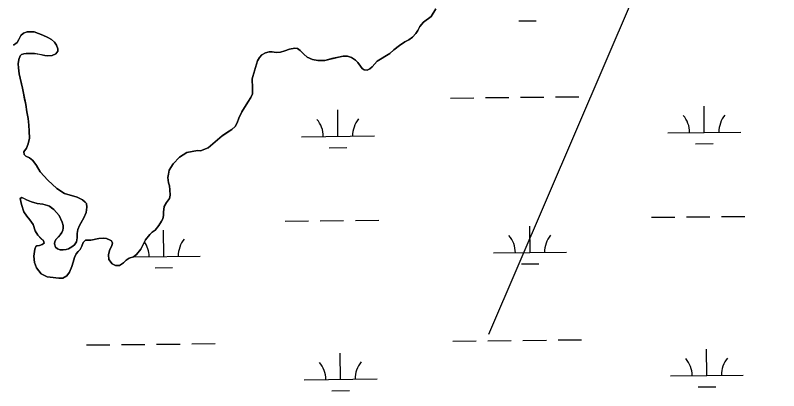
# Model space of a CAD drawing. Extents: x 3734862 to 3772949, y 391520 to 417239.
# Drawn here: x 3754818 to 3755864, y 411312 to 411826 of the extents above; entities that cross this region are included whole.
import ezdxf

# ---------------------------------------------------------------- set-up
doc = ezdxf.new("R2010")
doc.units = 0
doc.layers.add('V-TOPO-SHOR', color=7, linetype='Continuous')
doc.layers.add('V-WETL-SWMP', color=7, linetype='Continuous')

msp = doc.modelspace()

# ---------------------------------------------------------------- linework, layer by layer
at = {"layer": 'V-TOPO-SHOR'}
msp.add_line((3755863.9, 412314), (3755466.1, 411389.3), dxfattribs=at)
for points in [[(3755394.3, 411835), (3755387.9, 411824.6), (3755377.2, 411816.5), (3755372.3, 411810.8), (3755369.4, 411805.5), (3755366.5, 411801.2), (3755361.9, 411796.1), (3755357, 411792.7), (3755351.5, 411789.6), (3755344.1, 411784.8), (3755336.6, 411778.9), (3755330.9, 411773.8), (3755313.8, 411763.3), (3755306.8, 411755.5), (3755303.7, 411752.7), (3755300.2, 411750.9), (3755296.1, 411751.5), (3755293.1, 411753.4), (3755291, 411756.5), (3755287.2, 411761.6), (3755283.9, 411764.5), (3755278.4, 411768.2), (3755273.1, 411770.1), (3755267.2, 411770.1), (3755260.8, 411769), (3755251.6, 411766.8), (3755242, 411764.4), (3755232.6, 411764.4), (3755225.2, 411765.5), (3755217.9, 411768.8), (3755213.2, 411772.8), (3755208.1, 411777.7), (3755204.4, 411780.8), (3755200.9, 411781.2), (3755193.6, 411779.7), (3755187, 411777.4), (3755181.3, 411775.6), (3755175.1, 411775.3), (3755170, 411776.3), (3755165.9, 411775.9), (3755160.6, 411774.6), (3755155.9, 411772.1), (3755152.4, 411768.3), (3755149.9, 411763.8), (3755145.7, 411750.1), (3755142.3, 411739.1), (3755142.7, 411726.2), (3755142.8, 411718.6), (3755140.7, 411713.5), (3755136.4, 411707.4), (3755128.1, 411694.1), (3755124, 411685.1), (3755121.7, 411679), (3755119, 411673.7), (3755114.8, 411669.8), (3755108.7, 411666), (3755101.3, 411661.3), (3755082.1, 411644.7), (3755071.7, 411640.7), (3755067.4, 411641.1), (3755053, 411638.3), (3755042.9, 411632.1), (3755034.3, 411622.9), (3755028.9, 411614.3), (3755027.8, 411608.8), (3755027, 411603.9), (3755028, 411597), (3755029, 411592.9), (3755029.7, 411587.1), (3755030.1, 411579.9), (3755029.1, 411575.4)], [(3754905.8, 411538.4), (3754908.1, 411542.5), (3754911.8, 411548.8), (3754914.9, 411556.2), (3754916, 411563.5), (3754915.4, 411568.4), (3754913.8, 411570.5), (3754910.1, 411573.4), (3754902.6, 411577.1), (3754885.4, 411582.2), (3754874.8, 411589.2), (3754862.6, 411600.5), (3754852, 411611.7), (3754846.8, 411620.7), (3754841.9, 411627.5), (3754837.4, 411631), (3754832.5, 411633.3), (3754829.9, 411635.7), (3754829.7, 411639.4), (3754833.2, 411644.1), (3754835.5, 411650.2), (3754837.2, 411658), (3754837.1, 411667.6), (3754836.5, 411675.8), (3754835.5, 411684.8), (3754833.6, 411694.1), (3754832.2, 411704.1), (3754830.6, 411711.9), (3754829, 411719.3), (3754827.8, 411726.2), (3754826, 411734.2), (3754823.3, 411746.1), (3754822.1, 411754.1), (3754821.9, 411759.8), (3754822.6, 411765.8), (3754824.6, 411770.5), (3754826.3, 411772.5), (3754829.4, 411773.5), (3754832.9, 411773.7), (3754838.8, 411773.8), (3754844.1, 411774), (3754850.9, 411772.7), (3754858.2, 411771.3), (3754862.3, 411770.8), (3754868.5, 411771), (3754873.6, 411773.4), (3754876.1, 411777.1), (3754876.1, 411780.1), (3754874.5, 411785.1), (3754871.7, 411789.2), (3754867.4, 411793.1), (3754862.3, 411795.8), (3754855.6, 411799.1), (3754843.7, 411803.7), (3754834.3, 411803.4), (3754829.2, 411801.6), (3754825.3, 411798.5), (3754822.6, 411792.8), (3754820.5, 411788.7), (3754815.3, 411785.1)], [(3755029.1, 411575.4), (3755025.1, 411569.7), (3755021.8, 411564.2), (3755021.1, 411556.5), (3755020.9, 411552), (3755019.9, 411547.5), (3755018.2, 411544.2), (3755014.7, 411538.3), (3755009.7, 411531.8), (3755005.4, 411529.1), (3755002.3, 411526.3), (3754996.5, 411518.8), (3754989.7, 411505.9), (3754983.9, 411498.6), (3754980, 411495.3), (3754974.1, 411493.5), (3754969.7, 411490.9), (3754966.2, 411487.4), (3754960.5, 411483.8), (3754955, 411483.6), (3754950.7, 411485.9), (3754946.2, 411491.9), (3754945.4, 411498.2), (3754947.1, 411504.4), (3754950.4, 411510.9), (3754950.9, 411514.4), (3754949.6, 411517.4), (3754948, 411518.5), (3754943.1, 411520.4), (3754939, 411521.2), (3754932.3, 411520.6), (3754921.6, 411518.4), (3754914, 411518.1), (3754911, 411515), (3754909.1, 411510.3), (3754907, 411505.7), (3754904.1, 411502.6), (3754901.4, 411499.8), (3754898.9, 411494.4), (3754897.1, 411488.1), (3754895.4, 411482.4), (3754892.1, 411474.6), (3754888.7, 411469.5), (3754883.2, 411466.1), (3754877.5, 411466.3), (3754869.9, 411467.2), (3754861.5, 411468.3), (3754853.3, 411472.4), (3754846.8, 411480.3), (3754844.2, 411487.9), (3754843.3, 411496.3), (3754844.6, 411506.1), (3754846.2, 411509.8), (3754847.3, 411510.6), (3754850.9, 411511.2), (3754854.8, 411512.6), (3754857.5, 411514.4), (3754856.5, 411517.3), (3754853.5, 411520.3), (3754848.8, 411525.1), (3754845.3, 411531), (3754842.3, 411539.9), (3754837.9, 411546), (3754833.6, 411551), (3754829.8, 411557.3), (3754826.4, 411567.2), (3754824.4, 411575.2), (3754827, 411576.6), (3754829.9, 411575.2), (3754833.1, 411573.7), (3754839.9, 411571), (3754848.1, 411568.7), (3754855.8, 411567.4), (3754862, 411565.9), (3754864.6, 411564.7), (3754867.9, 411562.2), (3754870.5, 411560.3), (3754878, 411552.1), (3754882.3, 411542.9), (3754883.3, 411538.6), (3754883.6, 411534.7), (3754883, 411532), (3754881.8, 411528.8), (3754879.5, 411525.7), (3754877, 411523.1), (3754873.7, 411519.8), (3754871.9, 411516.5), (3754871.6, 411513.1), (3754873, 411508.8), (3754875.7, 411506.5), (3754879.2, 411505.2), (3754883.4, 411505), (3754887.5, 411505.6), (3754891, 411506.6), (3754895.6, 411509), (3754899.1, 411511.9), (3754901.9, 411516.1), (3754902.6, 411521.4), (3754902.8, 411527.4), (3754903.7, 411533.1), (3754905.8, 411538.4)]]:
    msp.add_lwpolyline(points, dxfattribs=at)
at = {"layer": 'V-WETL-SWMP'}
for p, q in [((3755507.7, 411818.5), (3755531.7, 411818.7)), ((3755414, 411712.8), (3755446, 411713.2)), ((3755462, 411713.4), (3755494, 411713.7)), ((3755510, 411713.9), (3755542, 411714.2)), ((3755558, 411714.4), (3755590, 411714.7)), ((3755761.8, 411665.8), (3755761.5, 411701.8)), ((3755260, 411660.5), (3755259.6, 411696.5)), ((3755210, 411659.9), (3755310, 411661)), ((3755711.8, 411665.2), (3755811.8, 411666.3)), ((3755750, 411650.2), (3755774, 411650.5)), ((3755248.1, 411644.9), (3755272.1, 411645.2)), ((3755187.8, 411544.3), (3755219.8, 411544.6)), ((3755235.8, 411544.8), (3755267.8, 411545.1)), ((3755283.8, 411545.3), (3755315.8, 411545.6)), ((3755689.7, 411549.6), (3755721.7, 411549.9)), ((3755737.7, 411550.1), (3755769.6, 411550.4)), ((3755785.6, 411550.6), (3755817.6, 411550.9)), ((3755021.2, 411496.1), (3755020.8, 411532.1)), ((3755523.1, 411501.4), (3755522.7, 411537.4)), ((3755473.1, 411500.9), (3755573.1, 411501.9)), ((3754980.4, 411495.7), (3755071.2, 411496.6)), ((3755009.4, 411480.5), (3755033.4, 411480.8)), ((3755511.3, 411485.8), (3755535.3, 411486.1)), ((3754915.6, 411374.9), (3754947.6, 411375.2)), ((3754963.6, 411375.4), (3754995.6, 411375.7)), ((3755011.6, 411375.9), (3755043.6, 411376.2)), ((3755059.6, 411376.4), (3755091.6, 411376.7)), ((3755417.5, 411380.2), (3755449.5, 411380.5)), ((3755465.5, 411380.7), (3755497.5, 411381)), ((3755513.5, 411381.2), (3755545.5, 411381.5)), ((3755561.5, 411381.7), (3755593.5, 411382.1)), ((3755263.5, 411327.8), (3755263.1, 411363.8)), ((3755765.4, 411333.1), (3755765, 411369.1)), ((3755715.4, 411332.6), (3755815.3, 411333.6)), ((3755213.5, 411327.3), (3755313.5, 411328.3)), ((3755251.6, 411312.3), (3755275.6, 411312.5)), ((3755753.5, 411317.6), (3755777.5, 411317.8))]:
    msp.add_line(p, q, dxfattribs=at)
for points in [[(3755002.3, 411526.3), (3755005.4, 411529.1), (3755009.7, 411531.8), (3755014.7, 411538.3), (3755018.2, 411544.2), (3755019.9, 411547.5), (3755020.9, 411552), (3755021.1, 411556.5), (3755021.8, 411564.2), (3755025.1, 411569.7), (3755029.1, 411575.4), (3755030.1, 411579.9), (3755029.7, 411587.1), (3755029, 411592.9), (3755028, 411597), (3755027, 411603.9), (3755027.8, 411608.8), (3755028.9, 411614.3), (3755034.3, 411622.9), (3755042.9, 411632.1), (3755053, 411638.3), (3755067.4, 411641.1), (3755071.7, 411640.7), (3755082.1, 411644.7), (3755101.3, 411661.3), (3755114.8, 411669.8), (3755119, 411673.7), (3755121.7, 411679), (3755124, 411685.1), (3755128.1, 411694.1), (3755136.4, 411707.4), (3755140.7, 411713.5), (3755142.8, 411718.6), (3755142.7, 411726.2), (3755142.3, 411739.1), (3755149.9, 411763.8), (3755152.4, 411768.3), (3755155.9, 411772.1), (3755160.6, 411774.6), (3755165.9, 411775.9), (3755170, 411776.3), (3755175.1, 411775.3), (3755181.3, 411775.6), (3755187, 411777.4), (3755193.6, 411779.7), (3755200.9, 411781.2), (3755204.4, 411780.8), (3755208.1, 411777.7), (3755213.2, 411772.8), (3755217.9, 411768.8), (3755225.2, 411765.5), (3755232.6, 411764.4), (3755242, 411764.4), (3755260.8, 411769), (3755267.2, 411770.1), (3755273.1, 411770.1), (3755278.4, 411768.2), (3755283.9, 411764.5), (3755287.2, 411761.6), (3755291, 411756.5), (3755293.1, 411753.4), (3755296.1, 411751.5), (3755300.2, 411750.9), (3755303.7, 411752.7), (3755306.8, 411755.5), (3755313.8, 411763.3), (3755330.9, 411773.8), (3755336.6, 411778.9), (3755344.1, 411784.8), (3755351.5, 411789.6), (3755357, 411792.7), (3755361.9, 411796.1), (3755366.5, 411801.2), (3755369.4, 411805.5), (3755372.3, 411810.8), (3755377.2, 411816.5), (3755387.9, 411824.6), (3755394.3, 411835)], [(3754822.6, 411792.8), (3754825.3, 411798.5), (3754829.2, 411801.6), (3754834.3, 411803.4), (3754843.7, 411803.7), (3754855.6, 411799.1), (3754862.3, 411795.8), (3754867.4, 411793.1), (3754871.7, 411789.2), (3754874.5, 411785.1), (3754876.1, 411780.1), (3754876.1, 411777.1), (3754873.6, 411773.4), (3754868.5, 411771), (3754862.3, 411770.8), (3754858.2, 411771.3), (3754844.1, 411774), (3754838.8, 411773.8), (3754832.9, 411773.7), (3754829.4, 411773.5), (3754826.3, 411772.5), (3754824.6, 411770.5), (3754822.6, 411765.8), (3754821.9, 411759.8), (3754822.1, 411754.1), (3754823.3, 411746.1), (3754827.8, 411726.2), (3754829, 411719.3), (3754832.2, 411704.1), (3754833.6, 411694.1), (3754835.5, 411684.8), (3754836.5, 411675.8), (3754837.1, 411667.6), (3754837.2, 411658), (3754835.5, 411650.2), (3754833.2, 411644.1), (3754829.7, 411639.4), (3754829.9, 411635.7), (3754832.5, 411633.3), (3754837.4, 411631), (3754841.9, 411627.5), (3754846.8, 411620.7), (3754852, 411611.7), (3754862.6, 411600.5), (3754874.8, 411589.2), (3754885.4, 411582.2), (3754902.6, 411577.1), (3754910.1, 411573.4), (3754913.8, 411570.5), (3754915.4, 411568.4), (3754916, 411563.5), (3754914.9, 411556.2), (3754911.8, 411548.8), (3754905.8, 411538.4), (3754903.7, 411533.1), (3754902.8, 411527.4), (3754902.6, 411521.4), (3754901.9, 411516.1), (3754899.1, 411511.9), (3754895.6, 411509), (3754891, 411506.6), (3754887.5, 411505.6), (3754883.4, 411505), (3754879.2, 411505.2), (3754875.7, 411506.5), (3754873, 411508.8), (3754871.6, 411513.1), (3754871.9, 411516.5), (3754873.7, 411519.8), (3754879.5, 411525.7), (3754881.8, 411528.8), (3754883, 411532), (3754883.6, 411534.7), (3754883.3, 411538.6), (3754882.3, 411542.9), (3754878, 411552.1), (3754870.5, 411560.3), (3754864.6, 411564.7), (3754862, 411565.9), (3754855.8, 411567.4), (3754848.1, 411568.7), (3754839.9, 411571), (3754833.1, 411573.7), (3754827, 411576.6), (3754824.4, 411575.2), (3754826.4, 411567.2), (3754829.8, 411557.3), (3754833.6, 411551), (3754837.9, 411546), (3754842.3, 411539.9), (3754845.3, 411531), (3754848.8, 411525.1), (3754856.5, 411517.3), (3754857.5, 411514.4), (3754854.8, 411512.6), (3754850.9, 411511.2), (3754847.3, 411510.6), (3754846.2, 411509.8), (3754844.6, 411506.1), (3754843.3, 411496.3), (3754844.2, 411487.9)], [(3754815.3, 411785.1), (3754820.5, 411788.7), (3754822.6, 411792.8)], [(3754844.2, 411487.9), (3754846.8, 411480.3), (3754853.3, 411472.4), (3754861.5, 411468.3), (3754877.5, 411466.3), (3754883.2, 411466.1), (3754888.7, 411469.5), (3754892.1, 411474.6), (3754895.4, 411482.4), (3754897.1, 411488.1), (3754898.9, 411494.4), (3754901.4, 411499.8), (3754904.1, 411502.6), (3754907, 411505.7), (3754909.1, 411510.3), (3754911.1, 411515), (3754914, 411518.1), (3754921.6, 411518.4), (3754932.3, 411520.6), (3754939, 411521.2), (3754943.1, 411520.4), (3754948, 411518.5), (3754949.6, 411517.4), (3754950.9, 411514.4), (3754950.4, 411510.9), (3754947.1, 411504.4), (3754945.4, 411498.2), (3754946.2, 411491.9), (3754950.7, 411485.9), (3754955, 411483.6), (3754960.5, 411483.8), (3754966.2, 411487.4), (3754969.7, 411490.9), (3754974.1, 411493.5), (3754980, 411495.3), (3754983.9, 411498.6), (3754989.7, 411505.9), (3754996.5, 411518.8), (3755002.3, 411526.3)]]:
    msp.add_lwpolyline(points, dxfattribs=at)
for centre, start, end in [((3755706.6, 411665.7), 359.8334, 41.377), ((3755817.1, 411666.8), 139.8334, 181.377), ((3755204.7, 411660.4), 359.8334, 41.377), ((3755315.2, 411661.5), 139.8334, 181.377), ((3755467.8, 411501.3), 359.8334, 41.377), ((3755578.3, 411502.4), 139.8334, 181.377), ((3754966, 411496), 359.8334, 34.5935), ((3755076.4, 411497.1), 139.8334, 181.377), ((3755710.1, 411333), 359.8334, 41.377), ((3755820.6, 411334.2), 139.8334, 181.377), ((3755208.2, 411327.7), 359.8334, 41.377), ((3755318.7, 411328.9), 139.8334, 181.377)]:
    msp.add_arc(centre, 35.2, start, end, dxfattribs=at)

doc.saveas('drawing.dxf')
